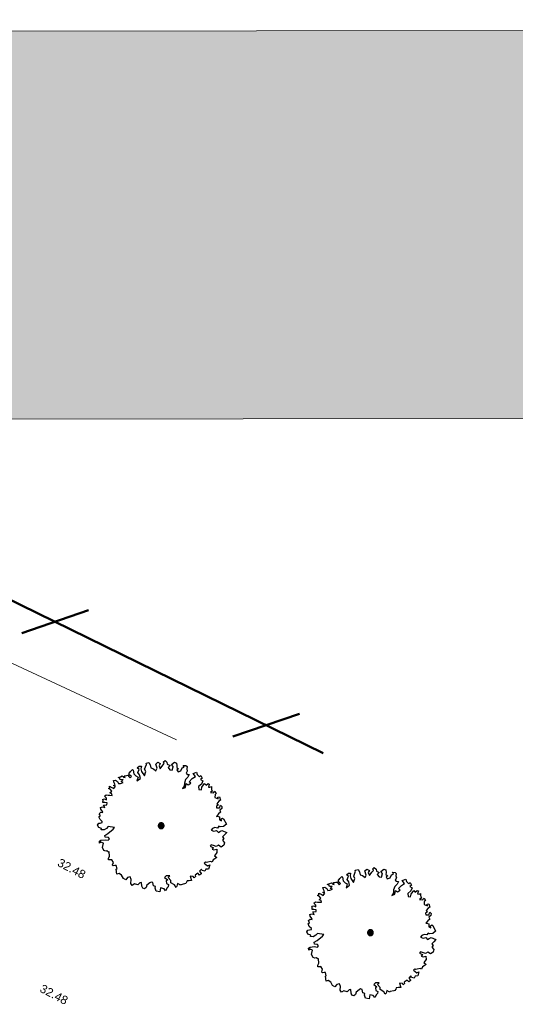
# Model space of a CAD drawing. Header units: metres. Extents: x -5203299 to 2078834, y 245743 to 5817682.
# Tile 992 of 1056: x 366641 to 366662, y 5813970 to 5814012. Entities that reach past the tile are written whole.
import ezdxf

# ---------------------------------------------------------------- set-up
doc = ezdxf.new("R2010")
doc.units = ezdxf.units.M
doc.header["$LTSCALE"] = 0.5
for name, color, linetype, lineweight in [('02.02_Nutzung. Gebäude-Gewerbe Neubau', 7, 'Continuous', 9), ('30 -39 Baustelle- Fläche', 7, 'Continuous', 15), ('99.02_Vermesserplan-Höhe SWP', 7, 'Continuous', 18), ('99.02_Vermesserplan-Linie Zaun', 7, 'Continuous', 18), ('Bemaßung', 7, 'Continuous', 5), ('CS_XREF_Straßenpl-Bäume', 7, 'Continuous', 25), ('Keine', 7, 'Continuous', 9)]:
    doc.layers.add(name, color=color, linetype=linetype, lineweight=lineweight)
doc.layers.add('30 -34 Innenwände- 4 Türen_Fenster', color=7, linetype='Continuous', lineweight=15, true_color=0x9955ff)
doc.styles.add('Arial', font='arial.ttf')

# ---------------------------------------------------------------- blocks, each defined once
blk = doc.blocks.new('Gruppe-59')
at = {"layer": 'CS_XREF_Straßenpl-Bäume', "linetype": 'Continuous', "lineweight": 0}
blk.add_hatch(color=7, dxfattribs=at).paths.add_polyline_path([(366656.304, 5813973.381), (366656.299, 5813973.37), (366656.292, 5813973.36), (366656.285, 5813973.35), (366656.276, 5813973.342), (366656.267, 5813973.334), (366656.257, 5813973.327), (366656.247, 5813973.321), (366656.236, 5813973.316), (366656.224, 5813973.312), (366656.212, 5813973.31), (366656.2, 5813973.308), (366656.188, 5813973.308), (366656.176, 5813973.309), (366656.164, 5813973.311), (366656.153, 5813973.315), (366656.142, 5813973.319), (366656.131, 5813973.325), (366656.121, 5813973.331), (366656.111, 5813973.339), (366656.102, 5813973.347), (366656.095, 5813973.356), (366656.088, 5813973.366), (366656.082, 5813973.377), (366656.077, 5813973.388), (366656.073, 5813973.399), (366656.071, 5813973.411), (366656.069, 5813973.423), (366656.069, 5813973.435), (366656.07, 5813973.447), (366656.072, 5813973.459), (366656.076, 5813973.471), (366656.08, 5813973.482), (366656.085, 5813973.493), (366656.092, 5813973.503), (366656.1, 5813973.512), (366656.108, 5813973.521), (366656.117, 5813973.529), (366656.127, 5813973.536), (366656.138, 5813973.542), (366656.149, 5813973.546), (366656.16, 5813973.55), (366656.172, 5813973.553), (366656.184, 5813973.554), (366656.196, 5813973.554), (366656.208, 5813973.553), (366656.22, 5813973.551), (366656.232, 5813973.548), (366656.243, 5813973.543), (366656.254, 5813973.538), (366656.264, 5813973.531), (366656.273, 5813973.524), (366656.282, 5813973.516), (366656.29, 5813973.506), (366656.297, 5813973.496), (366656.303, 5813973.486), (366656.307, 5813973.475), (366656.311, 5813973.463), (366656.314, 5813973.451), (366656.315, 5813973.439), (366656.315, 5813973.427), (366656.314, 5813973.415), (366656.312, 5813973.403), (366656.309, 5813973.392)])
at = {"layer": 'CS_XREF_Straßenpl-Bäume'}
for p, q in [((366655.549, 5813976.09), (366655.667, 5813976.125)), ((366655.562, 5813976.042), (366655.549, 5813976.09)), ((366655.667, 5813976.125), (366655.727, 5813976.02)), ((366655.961, 5813976.056), (366656.046, 5813976.138)), ((366656.018, 5813975.874), (366655.961, 5813976.056)), ((366656.046, 5813976.138), (366656.147, 5813976.082)), ((366656.147, 5813976.082), (366656.102, 5813975.984)), ((366656.257, 5813976.006), (366656.322, 5813976.079)), ((366656.292, 5813976.146), (366656.357, 5813976.208)), ((366656.322, 5813976.079), (366656.292, 5813976.146)), ((366656.357, 5813976.208), (366656.436, 5813976.131)), ((366656.436, 5813976.131), (366656.451, 5813976.044)), ((366656.635, 5813976.039), (366656.759, 5813976.131)), ((366656.759, 5813976.131), (366656.848, 5813976.097)), ((366656.848, 5813976.097), (366656.863, 5813975.99)), ((366654.823, 5813975.638), (366654.887, 5813975.737)), ((366654.864, 5813975.58), (366654.823, 5813975.638)), ((366654.887, 5813975.737), (366654.972, 5813975.827)), ((366654.972, 5813975.827), (366655.005, 5813975.789)), ((366655.005, 5813975.789), (366655.03, 5813975.634)), ((366655.176, 5813975.893), (366655.262, 5813975.964)), ((366655.255, 5813975.828), (366655.176, 5813975.893)), ((366655.203, 5813975.699), (366655.255, 5813975.828)), ((366655.274, 5813975.594), (366655.203, 5813975.699)), ((366655.262, 5813975.964), (366655.349, 5813975.967)), ((366655.349, 5813975.967), (366655.334, 5813975.851)), ((366655.334, 5813975.851), (366655.357, 5813975.733)), ((366655.357, 5813975.733), (366655.479, 5813975.561)), ((366655.479, 5813975.561), (366655.533, 5813975.739)), ((366655.49, 5813975.836), (366655.562, 5813976.042)), ((366655.533, 5813975.739), (366655.49, 5813975.836)), ((366655.727, 5813976.02), (366655.751, 5813975.893)), ((366655.751, 5813975.893), (366655.86, 5813975.857)), ((366655.86, 5813975.857), (366655.962, 5813975.773)), ((366655.962, 5813975.773), (366656.018, 5813975.874)), ((366656.102, 5813975.984), (366656.154, 5813975.859)), ((366656.154, 5813975.859), (366656.257, 5813976.006)), ((366656.451, 5813976.044), (366656.569, 5813975.989)), ((366656.569, 5813975.989), (366656.484, 5813975.907)), ((366656.484, 5813975.907), (366656.566, 5813975.813)), ((366656.566, 5813975.813), (366656.663, 5813975.788)), ((366656.709, 5813975.945), (366656.635, 5813976.039)), ((366656.663, 5813975.788), (366656.705, 5813975.942)), ((366656.705, 5813975.942), (366656.709, 5813975.945)), ((366656.863, 5813975.99), (366656.855, 5813975.902)), ((366656.855, 5813975.902), (366656.927, 5813975.854)), ((366656.927, 5813975.854), (366656.858, 5813975.803)), ((366656.858, 5813975.803), (366656.911, 5813975.726)), ((366656.911, 5813975.726), (366657.035, 5813975.761)), ((366657.035, 5813975.761), (366657.09, 5813975.89)), ((366657.09, 5813975.89), (366657.168, 5813975.921)), ((366657.168, 5813975.921), (366657.126, 5813975.999)), ((366657.126, 5813975.999), (366657.242, 5813975.992)), ((366657.242, 5813975.992), (366657.295, 5813975.945)), ((366657.301, 5813975.759), (366657.253, 5813975.661)), ((366657.253, 5813975.661), (366657.306, 5813975.615)), ((366657.295, 5813975.945), (366657.278, 5813975.846)), ((366657.278, 5813975.846), (366657.301, 5813975.759)), ((366657.548, 5813975.651), (366657.702, 5813975.705)), ((366657.648, 5813975.527), (366657.548, 5813975.651)), ((366657.702, 5813975.705), (366657.725, 5813975.609)), ((366654.167, 5813975.35), (366654.254, 5813975.373)), ((366654.19, 5813975.263), (366654.167, 5813975.35)), ((366654.233, 5813975.177), (366654.19, 5813975.263)), ((366654.254, 5813975.373), (366654.336, 5813975.308)), ((366654.336, 5813975.308), (366654.378, 5813975.23)), ((366654.358, 5813975.484), (366654.465, 5813975.518)), ((366654.418, 5813975.466), (366654.358, 5813975.484)), ((366654.378, 5813975.23), (366654.466, 5813975.233)), ((366654.449, 5813975.391), (366654.418, 5813975.466)), ((366654.568, 5813975.395), (366654.449, 5813975.391)), ((366654.465, 5813975.518), (366654.534, 5813975.549)), ((366654.466, 5813975.233), (366654.572, 5813975.276)), ((366654.491, 5813975.313), (366654.568, 5813975.395)), ((366654.572, 5813975.276), (366654.491, 5813975.313)), ((366654.534, 5813975.549), (366654.593, 5813975.492)), ((366654.593, 5813975.492), (366654.653, 5813975.485)), ((366654.622, 5813975.561), (366654.717, 5813975.575)), ((366654.653, 5813975.485), (366654.622, 5813975.561)), ((366654.717, 5813975.575), (366654.777, 5813975.577)), ((366654.777, 5813975.577), (366654.818, 5813975.519)), ((366654.818, 5813975.519), (366654.868, 5813975.473)), ((366654.926, 5813975.523), (366654.864, 5813975.58)), ((366654.868, 5813975.473), (366654.926, 5813975.523)), ((366655.03, 5813975.634), (366655.12, 5813975.558)), ((366655.12, 5813975.558), (366655.209, 5813975.504)), ((366655.209, 5813975.504), (366655.156, 5813975.335)), ((366655.156, 5813975.335), (366655.308, 5813975.448)), ((366655.308, 5813975.448), (366655.274, 5813975.594)), ((366657.18, 5813975.248), (366657.175, 5813975.121)), ((366657.225, 5813975.397), (366657.18, 5813975.248)), ((366657.33, 5813975.497), (366657.225, 5813975.397)), ((366657.225, 5813975.063), (366657.259, 5813975.231)), ((366657.259, 5813975.231), (366657.341, 5813975.175)), ((366657.306, 5813975.615), (366657.383, 5813975.606)), ((366657.383, 5813975.606), (366657.33, 5813975.497)), ((366657.341, 5813975.175), (366657.454, 5813975.238)), ((366657.384, 5813975.303), (366657.515, 5813975.444)), ((366657.454, 5813975.238), (366657.384, 5813975.303)), ((366657.515, 5813975.444), (366657.648, 5813975.527)), ((366657.725, 5813975.609), (366657.827, 5813975.514)), ((366657.827, 5813975.514), (366657.882, 5813975.564)), ((366657.937, 5813975.458), (366657.868, 5813975.399)), ((366657.868, 5813975.399), (366657.969, 5813975.343)), ((366657.882, 5813975.564), (366657.937, 5813975.458)), ((366657.969, 5813975.343), (366657.914, 5813975.205)), ((366657.93, 5813975.067), (366658.041, 5813975.229)), ((366658.041, 5813975.229), (366658.102, 5813975.161)), ((366658.102, 5813975.161), (366658.188, 5813975.223)), ((366658.188, 5813975.223), (366658.237, 5813975.205)), ((366653.947, 5813975.011), (366654.002, 5813975.042)), ((366654.016, 5813974.986), (366653.947, 5813975.011)), ((366654.002, 5813975.042), (366654, 5813975.109)), ((366654, 5813975.109), (366654.089, 5813975.064)), ((366654.01, 5813974.827), (366654.087, 5813974.9)), ((366654.09, 5813974.793), (366654.01, 5813974.827)), ((366654.087, 5813974.9), (366654.016, 5813974.986)), ((366654.089, 5813975.064), (366654.179, 5813975.019)), ((366654.166, 5813975.146), (366654.233, 5813975.177)), ((366654.246, 5813975.109), (366654.166, 5813975.146)), ((366654.179, 5813975.019), (366654.246, 5813975.109)), ((366657.175, 5813975.121), (366657.1, 5813975.011)), ((366657.1, 5813975.011), (366657.225, 5813975.063)), ((366657.914, 5813975.205), (366657.782, 5813975.102)), ((366657.782, 5813975.102), (366657.794, 5813974.975)), ((366657.794, 5813974.975), (366657.903, 5813974.959)), ((366657.903, 5813974.959), (366657.93, 5813975.067)), ((366658.237, 5813975.205), (366658.201, 5813975.077)), ((366658.201, 5813975.077), (366658.261, 5813975.07)), ((366658.261, 5813975.07), (366658.328, 5813975.101)), ((366658.374, 5813974.918), (366658.288, 5813974.847)), ((366658.288, 5813974.847), (366658.416, 5813974.832)), ((366658.328, 5813975.101), (366658.33, 5813975.033)), ((366658.33, 5813975.033), (366658.333, 5813974.954)), ((366658.333, 5813974.954), (366658.374, 5813974.918)), ((366658.416, 5813974.832), (366658.482, 5813974.902)), ((366658.482, 5813974.902), (366658.534, 5813974.796)), ((366653.696, 5813974.553), (366653.783, 5813974.576)), ((366653.717, 5813974.526), (366653.696, 5813974.553)), ((366653.712, 5813974.418), (366653.717, 5813974.526)), ((366653.789, 5813974.42), (366653.712, 5813974.418)), ((366653.78, 5813974.683), (366653.857, 5813974.745)), ((366653.862, 5813974.607), (366653.78, 5813974.683)), ((366653.783, 5813974.576), (366653.864, 5813974.531)), ((366653.888, 5813974.404), (366653.789, 5813974.42)), ((366653.857, 5813974.745), (366653.937, 5813974.728)), ((366653.864, 5813974.531), (366653.862, 5813974.607)), ((366653.88, 5813974.325), (366653.888, 5813974.404)), ((366653.937, 5813974.728), (366654.013, 5813974.731)), ((366654.013, 5813974.731), (366654.112, 5813974.723)), ((366654.112, 5813974.723), (366654.09, 5813974.793)), ((366658.487, 5813974.755), (366658.48, 5813974.628)), ((366658.48, 5813974.628), (366658.62, 5813974.573)), ((366658.534, 5813974.796), (366658.487, 5813974.755)), ((366658.652, 5813974.478), (366658.568, 5813974.368)), ((366658.607, 5813974.643), (366658.677, 5813974.663)), ((366658.62, 5813974.573), (366658.607, 5813974.643)), ((366658.718, 5813974.52), (366658.652, 5813974.478)), ((366658.677, 5813974.663), (366658.718, 5813974.52)), ((366653.553, 5813973.943), (366653.627, 5813974.005)), ((366653.612, 5813974.208), (366653.699, 5813974.231)), ((366653.623, 5813974.14), (366653.612, 5813974.208)), ((366653.694, 5813974.035), (366653.623, 5813974.14)), ((366653.627, 5813974.005), (366653.707, 5813973.996)), ((366653.707, 5813973.996), (366653.694, 5813974.035)), ((366653.699, 5813974.231), (366653.796, 5813974.206)), ((366653.736, 5813974.311), (366653.88, 5813974.325)), ((366653.796, 5813974.206), (366653.736, 5813974.311)), ((366658.629, 5813974.321), (366658.543, 5813974.268)), ((366658.543, 5813974.268), (366658.554, 5813974.192)), ((366658.554, 5813974.192), (366658.673, 5813974.196)), ((366658.568, 5813974.368), (366658.629, 5813974.321)), ((366658.716, 5813974.01), (366658.631, 5813973.94)), ((366658.673, 5813974.196), (366658.717, 5813974.305)), ((366658.77, 5813974.159), (366658.685, 5813974.097)), ((366658.685, 5813974.097), (366658.716, 5813974.01)), ((366658.717, 5813974.305), (366658.779, 5813974.247)), ((366658.779, 5813974.247), (366658.77, 5813974.159)), ((366653.481, 5813973.462), (366653.535, 5813973.543)), ((366653.535, 5813973.543), (366653.603, 5813973.546)), ((366653.546, 5813973.815), (366653.593, 5813973.837)), ((366653.589, 5813973.701), (366653.546, 5813973.815)), ((366653.592, 5813973.885), (366653.553, 5813973.943)), ((366653.68, 5813973.616), (366653.589, 5813973.701)), ((366653.593, 5813973.837), (366653.592, 5813973.885)), ((366653.603, 5813973.546), (366653.682, 5813973.568)), ((366653.682, 5813973.568), (366653.68, 5813973.616)), ((366658.631, 5813973.94), (366658.547, 5813973.829)), ((366658.547, 5813973.829), (366658.574, 5813973.842)), ((366658.574, 5813973.842), (366658.674, 5813973.814)), ((366658.674, 5813973.814), (366658.679, 5813973.678)), ((366658.679, 5813973.678), (366658.76, 5813973.641)), ((366658.737, 5813973.708), (366658.804, 5813973.759)), ((366658.76, 5813973.641), (366658.737, 5813973.708)), ((366658.804, 5813973.759), (366658.844, 5813973.732)), ((366658.844, 5813973.732), (366658.968, 5813973.493)), ((366653.533, 5813973.365), (366653.481, 5813973.462)), ((366653.65, 5813973.321), (366653.533, 5813973.365)), ((366653.644, 5813973.264), (366653.65, 5813973.321)), ((366653.76, 5813973.257), (366653.644, 5813973.264)), ((366653.866, 5813973.32), (366653.76, 5813973.257)), ((366653.942, 5813973.399), (366653.866, 5813973.32)), ((366653.921, 5813973.095), (366654.15, 5813973.281)), ((366654.207, 5813973.351), (366653.942, 5813973.399)), ((366654.15, 5813973.281), (366654.207, 5813973.351)), ((366658.38, 5813973.317), (366658.323, 5813973.245)), ((366658.323, 5813973.245), (366658.432, 5813973.2)), ((366658.475, 5813973.357), (366658.38, 5813973.317)), ((366658.432, 5813973.2), (366658.547, 5813973.232)), ((366658.595, 5813973.333), (366658.475, 5813973.357)), ((366658.547, 5813973.232), (366658.629, 5813973.139)), ((366658.648, 5813973.414), (366658.595, 5813973.333)), ((366658.629, 5813973.139), (366658.687, 5813973.181)), ((366658.709, 5813973.385), (366658.648, 5813973.414)), ((366658.687, 5813973.181), (366658.774, 5813973.223)), ((366658.844, 5813973.401), (366658.709, 5813973.385)), ((366658.774, 5813973.223), (366658.98, 5813973.14)), ((366658.968, 5813973.493), (366658.844, 5813973.401)), ((366658.98, 5813973.14), (366658.888, 5813973.04)), ((366653.561, 5813972.772), (366653.628, 5813972.814)), ((366653.564, 5813972.684), (366653.561, 5813972.772)), ((366653.622, 5813972.734), (366653.564, 5813972.684)), ((366653.731, 5813972.69), (366653.622, 5813972.734)), ((366653.628, 5813972.814), (366653.805, 5813972.84)), ((366653.799, 5813973.023), (366653.921, 5813973.095)), ((366653.81, 5813972.947), (366653.799, 5813973.023)), ((366653.805, 5813972.84), (366653.942, 5813972.813)), ((366653.947, 5813972.932), (366653.81, 5813972.947)), ((366653.942, 5813972.813), (366653.988, 5813972.874)), ((366653.988, 5813972.874), (366653.947, 5813972.932)), ((366658.888, 5813973.04), (366658.803, 5813972.958)), ((366658.803, 5813972.958), (366658.861, 5813972.892)), ((366658.861, 5813972.892), (366658.807, 5813972.822)), ((366658.807, 5813972.822), (366658.887, 5813972.709)), ((366658.887, 5813972.709), (366658.862, 5813972.609)), ((366653.69, 5813972.502), (366653.731, 5813972.69)), ((366653.75, 5813972.377), (366653.69, 5813972.502)), ((366653.83, 5813972.351), (366653.75, 5813972.377)), ((366653.878, 5813972.361), (366653.83, 5813972.351)), ((366653.948, 5813972.315), (366653.878, 5813972.361)), ((366653.979, 5813972.316), (366653.948, 5813972.315)), ((366653.993, 5813972.141), (366653.979, 5813972.316)), ((366658.324, 5813972.619), (366658.278, 5813972.561)), ((366658.278, 5813972.561), (366658.416, 5813972.498)), ((366658.413, 5813972.594), (366658.324, 5813972.619)), ((366658.416, 5813972.498), (366658.359, 5813972.437)), ((366658.359, 5813972.437), (366658.431, 5813972.408)), ((366658.533, 5813972.55), (366658.413, 5813972.594)), ((366658.431, 5813972.408), (366658.554, 5813972.432)), ((366658.559, 5813972.296), (366658.467, 5813972.157)), ((366658.639, 5813972.602), (366658.533, 5813972.55)), ((366658.554, 5813972.432), (366658.559, 5813972.296)), ((366658.749, 5813972.526), (366658.639, 5813972.602)), ((366658.862, 5813972.609), (366658.749, 5813972.526)), ((366653.948, 5813972.044), (366653.993, 5813972.141)), ((366653.95, 5813971.984), (366653.948, 5813972.044)), ((366654.05, 5813971.976), (366653.95, 5813971.984)), ((366654.086, 5813971.989), (366654.05, 5813971.976)), ((366654.158, 5813971.873), (366654.086, 5813971.989)), ((366654.125, 5813971.764), (366654.158, 5813971.873)), ((366658.086, 5813971.898), (366658.02, 5813971.839)), ((366658.115, 5813971.871), (366658.086, 5813971.898)), ((366658.182, 5813971.885), (366658.115, 5813971.871)), ((366658.309, 5813971.906), (366658.182, 5813971.885)), ((366658.369, 5813971.88), (366658.309, 5813971.906)), ((366658.406, 5813971.98), (366658.369, 5813971.88)), ((366658.481, 5813972.019), (366658.406, 5813971.98)), ((366658.467, 5813972.157), (366658.566, 5813972.082)), ((366658.566, 5813972.082), (366658.481, 5813972.019)), ((366654.125, 5813971.756), (366654.125, 5813971.764)), ((366654.146, 5813971.728), (366654.125, 5813971.756)), ((366654.222, 5813971.739), (366654.146, 5813971.728)), ((366654.281, 5813971.741), (366654.222, 5813971.739)), ((366654.275, 5813971.585), (366654.315, 5813971.595)), ((366654.302, 5813971.371), (366654.275, 5813971.585)), ((366654.315, 5813971.595), (366654.281, 5813971.741)), ((366657.909, 5813971.59), (366657.825, 5813971.499)), ((366657.825, 5813971.499), (366657.896, 5813971.405)), ((366657.943, 5813971.523), (366657.909, 5813971.59)), ((366658.051, 5813971.498), (366657.943, 5813971.523)), ((366658.02, 5813971.839), (366658.171, 5813971.726)), ((366658.096, 5813971.587), (366658.051, 5813971.498)), ((366658.212, 5813971.591), (366658.096, 5813971.587)), ((366658.171, 5813971.726), (366658.257, 5813971.768)), ((366658.257, 5813971.768), (366658.212, 5813971.591)), ((366654.401, 5813971.394), (366654.302, 5813971.371)), ((366654.51, 5813971.33), (366654.401, 5813971.394)), ((366654.583, 5813971.185), (366654.51, 5813971.33)), ((366654.684, 5813971.129), (366654.583, 5813971.185)), ((366654.757, 5813971.231), (366654.684, 5813971.129)), ((366654.875, 5813971.255), (366654.757, 5813971.231)), ((366654.916, 5813971.149), (366654.875, 5813971.255)), ((366654.902, 5813970.981), (366654.916, 5813971.149)), ((366655.771, 5813971.039), (366655.713, 5813970.997)), ((366655.84, 5813971.022), (366655.771, 5813971.039)), ((366656.405, 5813971.295), (366656.331, 5813971.225)), ((366656.331, 5813971.225), (366656.47, 5813971.131)), ((366656.563, 5813971.301), (366656.405, 5813971.295)), ((366656.47, 5813971.131), (366656.412, 5813971.092)), ((366656.412, 5813971.092), (366656.416, 5813970.973)), ((366656.495, 5813971.23), (366656.563, 5813971.301)), ((366656.607, 5813971.107), (366656.495, 5813971.23)), ((366656.61, 5813971.011), (366656.607, 5813971.107)), ((366657.274, 5813971.033), (366657.237, 5813970.973)), ((366657.292, 5813971.091), (366657.274, 5813971.033)), ((366657.391, 5813971.094), (366657.292, 5813971.091)), ((366657.487, 5813971.097), (366657.391, 5813971.094)), ((366657.561, 5813971.275), (366657.433, 5813971.282)), ((366657.433, 5813971.282), (366657.487, 5813971.097)), ((366657.591, 5813971.22), (366657.561, 5813971.275)), ((366657.648, 5813971.27), (366657.591, 5813971.22)), ((366657.751, 5813971.409), (366657.635, 5813971.329)), ((366657.635, 5813971.329), (366657.648, 5813971.27)), ((366657.822, 5813971.335), (366657.751, 5813971.409)), ((366657.896, 5813971.394), (366657.822, 5813971.335)), ((366657.896, 5813971.405), (366657.896, 5813971.394)), ((366654.964, 5813970.896), (366654.902, 5813970.981)), ((366655.061, 5813970.958), (366654.964, 5813970.896)), ((366655.198, 5813970.912), (366655.061, 5813970.958)), ((366655.283, 5813971.003), (366655.198, 5813970.912)), ((366655.362, 5813971.017), (366655.283, 5813971.003)), ((366655.375, 5813970.861), (366655.362, 5813971.017)), ((366655.407, 5813970.775), (366655.375, 5813970.861)), ((366655.487, 5813970.746), (366655.407, 5813970.775)), ((366655.553, 5813970.808), (366655.487, 5813970.746)), ((366655.581, 5813970.905), (366655.553, 5813970.808)), ((366655.713, 5813970.997), (366655.581, 5813970.905)), ((366655.864, 5813970.878), (366655.84, 5813971.022)), ((366655.953, 5813970.841), (366655.864, 5813970.878)), ((366655.936, 5813970.773), (366655.953, 5813970.841)), ((366655.98, 5813970.647), (366655.936, 5813970.773)), ((366656.136, 5813970.621), (366655.98, 5813970.647)), ((366656.17, 5813970.789), (366656.136, 5813970.621)), ((366656.316, 5813970.755), (366656.17, 5813970.789)), ((366656.378, 5813970.669), (366656.316, 5813970.755)), ((366656.453, 5813970.799), (366656.378, 5813970.669)), ((366656.416, 5813970.973), (366656.505, 5813970.937)), ((366656.491, 5813970.84), (366656.453, 5813970.799)), ((366656.505, 5813970.937), (366656.491, 5813970.84)), ((366656.76, 5813970.917), (366656.61, 5813971.011)), ((366656.823, 5813970.812), (366656.76, 5813970.917)), ((366656.861, 5813970.861), (366656.823, 5813970.812)), ((366656.886, 5813970.969), (366656.861, 5813970.861)), ((366656.995, 5813970.916), (366656.886, 5813970.969)), ((366657.016, 5813970.897), (366656.995, 5813970.916)), ((366657.035, 5813970.926), (366657.016, 5813970.897)), ((366657.189, 5813970.96), (366657.035, 5813970.926)), ((366657.237, 5813970.973), (366657.189, 5813970.96))]:
    blk.add_line(p, q, dxfattribs=at)
blk.add_open_spline([(366656.07, 5813973.419), (366656.066, 5813973.452), (366656.094, 5813973.512), (366656.147, 5813973.551), (366656.213, 5813973.557), (366656.273, 5813973.53), (366656.311, 5813973.476), (366656.318, 5813973.411), (366656.291, 5813973.351), (366656.237, 5813973.312), (366656.172, 5813973.305), (366656.111, 5813973.333), (366656.073, 5813973.386), (366656.07, 5813973.419)], degree=2, dxfattribs=at)
blk = doc.blocks.new('Gruppe-60')
at = {"layer": 'CS_XREF_Straßenpl-Bäume', "linetype": 'Continuous', "lineweight": 0}
blk.add_hatch(color=7, dxfattribs=at).paths.add_polyline_path([(366647.398, 5813977.927), (366647.392, 5813977.916), (366647.386, 5813977.906), (366647.378, 5813977.897), (366647.37, 5813977.888), (366647.361, 5813977.88), (366647.351, 5813977.873), (366647.34, 5813977.867), (366647.329, 5813977.863), (366647.317, 5813977.859), (366647.306, 5813977.856), (366647.294, 5813977.855), (366647.282, 5813977.855), (366647.27, 5813977.856), (366647.258, 5813977.858), (366647.246, 5813977.861), (366647.235, 5813977.866), (366647.224, 5813977.871), (366647.214, 5813977.878), (366647.204, 5813977.885), (366647.196, 5813977.893), (366647.188, 5813977.903), (366647.181, 5813977.913), (366647.175, 5813977.923), (366647.17, 5813977.934), (366647.167, 5813977.946), (366647.164, 5813977.958), (366647.163, 5813977.97), (366647.162, 5813977.982), (366647.163, 5813977.994), (366647.166, 5813978.006), (366647.169, 5813978.017), (366647.173, 5813978.028), (366647.179, 5813978.039), (366647.185, 5813978.049), (366647.193, 5813978.059), (366647.201, 5813978.067), (366647.21, 5813978.075), (366647.22, 5813978.082), (366647.231, 5813978.088), (366647.242, 5813978.093), (366647.253, 5813978.097), (366647.265, 5813978.099), (366647.277, 5813978.101), (366647.289, 5813978.101), (366647.301, 5813978.1), (366647.313, 5813978.098), (366647.325, 5813978.094), (366647.336, 5813978.09), (366647.347, 5813978.084), (366647.357, 5813978.078), (366647.367, 5813978.07), (366647.375, 5813978.062), (366647.383, 5813978.053), (366647.39, 5813978.043), (366647.396, 5813978.032), (366647.401, 5813978.021), (366647.404, 5813978.01), (366647.407, 5813977.998), (366647.408, 5813977.986), (366647.409, 5813977.974), (366647.408, 5813977.962), (366647.405, 5813977.95), (366647.402, 5813977.938)])
at = {"layer": 'CS_XREF_Straßenpl-Bäume'}
for p, q in [((366646.642, 5813980.636), (366646.76, 5813980.672)), ((366646.76, 5813980.672), (366646.82, 5813980.566)), ((366647.054, 5813980.602), (366647.139, 5813980.684)), ((366647.139, 5813980.684), (366647.24, 5813980.628)), ((366647.385, 5813980.693), (366647.451, 5813980.754)), ((366647.415, 5813980.626), (366647.385, 5813980.693)), ((366647.451, 5813980.754), (366647.53, 5813980.678)), ((366647.53, 5813980.678), (366647.544, 5813980.591)), ((366647.728, 5813980.586), (366647.852, 5813980.677)), ((366647.852, 5813980.677), (366647.941, 5813980.644)), ((366645.916, 5813980.185), (366645.981, 5813980.283)), ((366645.981, 5813980.283), (366646.065, 5813980.374)), ((366646.065, 5813980.374), (366646.098, 5813980.335)), ((366646.098, 5813980.335), (366646.123, 5813980.18)), ((366646.27, 5813980.44), (366646.355, 5813980.511)), ((366646.348, 5813980.375), (366646.27, 5813980.44)), ((366646.296, 5813980.246), (366646.348, 5813980.375)), ((366646.368, 5813980.14), (366646.296, 5813980.246)), ((366646.355, 5813980.511), (366646.443, 5813980.514)), ((366646.443, 5813980.514), (366646.427, 5813980.397)), ((366646.427, 5813980.397), (366646.451, 5813980.279)), ((366646.451, 5813980.279), (366646.573, 5813980.108)), ((366646.573, 5813980.108), (366646.626, 5813980.285)), ((366646.583, 5813980.383), (366646.655, 5813980.589)), ((366646.626, 5813980.285), (366646.583, 5813980.383)), ((366646.655, 5813980.589), (366646.642, 5813980.636)), ((366646.82, 5813980.566), (366646.844, 5813980.44)), ((366646.844, 5813980.44), (366646.953, 5813980.404)), ((366646.953, 5813980.404), (366647.055, 5813980.319)), ((366647.111, 5813980.42), (366647.054, 5813980.602)), ((366647.055, 5813980.319), (366647.111, 5813980.42)), ((366647.24, 5813980.628), (366647.195, 5813980.531)), ((366647.195, 5813980.531), (366647.247, 5813980.405)), ((366647.247, 5813980.405), (366647.35, 5813980.553)), ((366647.35, 5813980.553), (366647.415, 5813980.626)), ((366647.544, 5813980.591), (366647.662, 5813980.535)), ((366647.662, 5813980.535), (366647.577, 5813980.453)), ((366647.577, 5813980.453), (366647.659, 5813980.36)), ((366647.659, 5813980.36), (366647.756, 5813980.335)), ((366647.802, 5813980.492), (366647.728, 5813980.586)), ((366647.756, 5813980.335), (366647.799, 5813980.488)), ((366647.799, 5813980.488), (366647.802, 5813980.492)), ((366647.941, 5813980.644), (366647.956, 5813980.537)), ((366647.956, 5813980.537), (366647.948, 5813980.449)), ((366647.948, 5813980.449), (366648.02, 5813980.4)), ((366648.02, 5813980.4), (366647.951, 5813980.35)), ((366647.951, 5813980.35), (366648.005, 5813980.272)), ((366648.005, 5813980.272), (366648.128, 5813980.308)), ((366648.128, 5813980.308), (366648.183, 5813980.437)), ((366648.183, 5813980.437), (366648.261, 5813980.468)), ((366648.261, 5813980.468), (366648.219, 5813980.546)), ((366648.219, 5813980.546), (366648.335, 5813980.538)), ((366648.335, 5813980.538), (366648.388, 5813980.492)), ((366648.394, 5813980.305), (366648.347, 5813980.208)), ((366648.388, 5813980.492), (366648.371, 5813980.392)), ((366648.371, 5813980.392), (366648.394, 5813980.305)), ((366648.641, 5813980.198), (366648.795, 5813980.251)), ((366648.795, 5813980.251), (366648.818, 5813980.156)), ((366645.261, 5813979.896), (366645.348, 5813979.919)), ((366645.284, 5813979.809), (366645.261, 5813979.896)), ((366645.348, 5813979.919), (366645.429, 5813979.854)), ((366645.429, 5813979.854), (366645.471, 5813979.776)), ((366645.452, 5813980.03), (366645.558, 5813980.065)), ((366645.512, 5813980.012), (366645.452, 5813980.03)), ((366645.542, 5813979.937), (366645.512, 5813980.012)), ((366645.661, 5813979.941), (366645.542, 5813979.937)), ((366645.558, 5813980.065), (366645.628, 5813980.096)), ((366645.585, 5813979.859), (366645.661, 5813979.941)), ((366645.665, 5813979.822), (366645.585, 5813979.859)), ((366645.628, 5813980.096), (366645.686, 5813980.038)), ((366645.686, 5813980.038), (366645.746, 5813980.032)), ((366645.715, 5813980.107), (366645.811, 5813980.122)), ((366645.746, 5813980.032), (366645.715, 5813980.107)), ((366645.811, 5813980.122), (366645.87, 5813980.124)), ((366645.87, 5813980.124), (366645.912, 5813980.066)), ((366645.912, 5813980.066), (366645.961, 5813980.019)), ((366645.958, 5813980.127), (366645.916, 5813980.185)), ((366646.019, 5813980.069), (366645.958, 5813980.127)), ((366645.961, 5813980.019), (366646.019, 5813980.069)), ((366646.123, 5813980.18), (366646.213, 5813980.104)), ((366646.213, 5813980.104), (366646.303, 5813980.051)), ((366646.303, 5813980.051), (366646.249, 5813979.882)), ((366646.249, 5813979.882), (366646.401, 5813979.994)), ((366646.401, 5813979.994), (366646.368, 5813980.14)), ((366648.319, 5813979.944), (366648.273, 5813979.795)), ((366648.423, 5813980.043), (366648.319, 5813979.944)), ((366648.347, 5813980.208), (366648.399, 5813980.161)), ((366648.399, 5813980.161), (366648.476, 5813980.153)), ((366648.476, 5813980.153), (366648.423, 5813980.043)), ((366648.478, 5813979.85), (366648.609, 5813979.99)), ((366648.548, 5813979.784), (366648.478, 5813979.85)), ((366648.609, 5813979.99), (366648.742, 5813980.074)), ((366648.742, 5813980.074), (366648.641, 5813980.198)), ((366648.818, 5813980.156), (366648.92, 5813980.06)), ((366648.92, 5813980.06), (366648.975, 5813980.11)), ((366649.03, 5813980.004), (366648.961, 5813979.946)), ((366648.961, 5813979.946), (366649.062, 5813979.89)), ((366648.975, 5813980.11), (366649.03, 5813980.004)), ((366649.062, 5813979.89), (366649.007, 5813979.752)), ((366645.04, 5813979.558), (366645.096, 5813979.588)), ((366645.109, 5813979.532), (366645.04, 5813979.558)), ((366645.096, 5813979.588), (366645.093, 5813979.656)), ((366645.093, 5813979.656), (366645.183, 5813979.611)), ((366645.103, 5813979.373), (366645.18, 5813979.447)), ((366645.18, 5813979.447), (366645.109, 5813979.532)), ((366645.183, 5813979.611), (366645.272, 5813979.566)), ((366645.259, 5813979.693), (366645.326, 5813979.723)), ((366645.34, 5813979.656), (366645.259, 5813979.693)), ((366645.272, 5813979.566), (366645.34, 5813979.656)), ((366645.326, 5813979.723), (366645.284, 5813979.809)), ((366645.471, 5813979.776), (366645.559, 5813979.779)), ((366645.559, 5813979.779), (366645.665, 5813979.822)), ((366648.269, 5813979.667), (366648.193, 5813979.557)), ((366648.193, 5813979.557), (366648.319, 5813979.61)), ((366648.273, 5813979.795), (366648.269, 5813979.667)), ((366648.319, 5813979.61), (366648.353, 5813979.778)), ((366648.353, 5813979.778), (366648.434, 5813979.721)), ((366648.434, 5813979.721), (366648.548, 5813979.784)), ((366649.007, 5813979.752), (366648.875, 5813979.648)), ((366648.875, 5813979.648), (366648.888, 5813979.521)), ((366648.888, 5813979.521), (366648.996, 5813979.505)), ((366648.996, 5813979.505), (366649.023, 5813979.614)), ((366649.023, 5813979.614), (366649.134, 5813979.776)), ((366649.134, 5813979.776), (366649.196, 5813979.707)), ((366649.196, 5813979.707), (366649.281, 5813979.77)), ((366649.281, 5813979.77), (366649.33, 5813979.751)), ((366649.33, 5813979.751), (366649.295, 5813979.623)), ((366649.295, 5813979.623), (366649.354, 5813979.617)), ((366649.354, 5813979.617), (366649.421, 5813979.647)), ((366649.467, 5813979.465), (366649.382, 5813979.394)), ((366649.421, 5813979.647), (366649.424, 5813979.579)), ((366649.424, 5813979.579), (366649.426, 5813979.5)), ((366649.426, 5813979.5), (366649.467, 5813979.465)), ((366649.51, 5813979.378), (366649.575, 5813979.449)), ((366649.575, 5813979.449), (366649.627, 5813979.343)), ((366644.79, 5813979.1), (366644.877, 5813979.122)), ((366644.81, 5813979.072), (366644.79, 5813979.1)), ((366644.806, 5813978.964), (366644.81, 5813979.072)), ((366644.873, 5813979.23), (366644.95, 5813979.292)), ((366644.955, 5813979.153), (366644.873, 5813979.23)), ((366644.877, 5813979.122), (366644.957, 5813979.077)), ((366644.95, 5813979.292), (366645.03, 5813979.275)), ((366644.957, 5813979.077), (366644.955, 5813979.153)), ((366645.03, 5813979.275), (366645.106, 5813979.277)), ((366645.183, 5813979.339), (366645.103, 5813979.373)), ((366645.106, 5813979.277), (366645.206, 5813979.269)), ((366645.206, 5813979.269), (366645.183, 5813979.339)), ((366649.382, 5813979.394), (366649.51, 5813979.378)), ((366649.58, 5813979.302), (366649.573, 5813979.174)), ((366649.573, 5813979.174), (366649.714, 5813979.119)), ((366649.627, 5813979.343), (366649.58, 5813979.302)), ((366649.745, 5813979.024), (366649.661, 5813978.914)), ((366649.7, 5813979.19), (366649.77, 5813979.209)), ((366649.714, 5813979.119), (366649.7, 5813979.19)), ((366649.812, 5813979.066), (366649.745, 5813979.024)), ((366649.77, 5813979.209), (366649.812, 5813979.066)), ((366644.705, 5813978.754), (366644.792, 5813978.777)), ((366644.716, 5813978.687), (366644.705, 5813978.754)), ((366644.787, 5813978.582), (366644.716, 5813978.687)), ((366644.8, 5813978.543), (366644.787, 5813978.582)), ((366644.792, 5813978.777), (366644.889, 5813978.752)), ((366644.882, 5813978.967), (366644.806, 5813978.964)), ((366644.829, 5813978.858), (366644.973, 5813978.871)), ((366644.889, 5813978.752), (366644.829, 5813978.858)), ((366644.982, 5813978.951), (366644.882, 5813978.967)), ((366644.973, 5813978.871), (366644.982, 5813978.951)), ((366649.722, 5813978.868), (366649.636, 5813978.814)), ((366649.636, 5813978.814), (366649.647, 5813978.738)), ((366649.647, 5813978.738), (366649.766, 5813978.742)), ((366649.661, 5813978.914), (366649.722, 5813978.868)), ((366649.766, 5813978.742), (366649.811, 5813978.851)), ((366649.864, 5813978.706), (366649.778, 5813978.644)), ((366649.778, 5813978.644), (366649.809, 5813978.557)), ((366649.811, 5813978.851), (366649.872, 5813978.794)), ((366649.872, 5813978.794), (366649.864, 5813978.706)), ((366644.639, 5813978.362), (366644.687, 5813978.383)), ((366644.683, 5813978.247), (366644.639, 5813978.362)), ((366644.646, 5813978.489), (366644.721, 5813978.551)), ((366644.685, 5813978.431), (366644.646, 5813978.489)), ((366644.773, 5813978.163), (366644.683, 5813978.247)), ((366644.687, 5813978.383), (366644.685, 5813978.431)), ((366644.721, 5813978.551), (366644.8, 5813978.543)), ((366644.775, 5813978.115), (366644.773, 5813978.163)), ((366649.724, 5813978.486), (366649.64, 5813978.376)), ((366649.64, 5813978.376), (366649.668, 5813978.388)), ((366649.668, 5813978.388), (366649.768, 5813978.36)), ((366649.809, 5813978.557), (366649.724, 5813978.486)), ((366649.768, 5813978.36), (366649.772, 5813978.225)), ((366649.772, 5813978.225), (366649.853, 5813978.188)), ((366649.831, 5813978.255), (366649.897, 5813978.305)), ((366649.853, 5813978.188), (366649.831, 5813978.255)), ((366649.897, 5813978.305), (366649.938, 5813978.278)), ((366649.938, 5813978.278), (366650.062, 5813978.039)), ((366644.575, 5813978.009), (366644.629, 5813978.09)), ((366644.626, 5813977.911), (366644.575, 5813978.009)), ((366644.744, 5813977.867), (366644.626, 5813977.911)), ((366644.629, 5813978.09), (366644.696, 5813978.092)), ((366644.696, 5813978.092), (366644.775, 5813978.115)), ((366644.737, 5813977.811), (366644.744, 5813977.867)), ((366644.853, 5813977.803), (366644.737, 5813977.811)), ((366644.959, 5813977.866), (366644.853, 5813977.803)), ((366645.035, 5813977.945), (366644.959, 5813977.866)), ((366645.015, 5813977.642), (366645.243, 5813977.828)), ((366645.3, 5813977.898), (366645.035, 5813977.945)), ((366645.243, 5813977.828), (366645.3, 5813977.898)), ((366649.473, 5813977.864), (366649.416, 5813977.791)), ((366649.416, 5813977.791), (366649.525, 5813977.747)), ((366649.568, 5813977.904), (366649.473, 5813977.864)), ((366649.525, 5813977.747), (366649.64, 5813977.779)), ((366649.688, 5813977.879), (366649.568, 5813977.904)), ((366649.64, 5813977.779), (366649.723, 5813977.685)), ((366649.742, 5813977.96), (366649.688, 5813977.879)), ((366649.802, 5813977.931), (366649.742, 5813977.96)), ((366649.781, 5813977.727), (366649.867, 5813977.77)), ((366649.937, 5813977.947), (366649.802, 5813977.931)), ((366649.867, 5813977.77), (366650.074, 5813977.686)), ((366650.062, 5813978.039), (366649.937, 5813977.947)), ((366644.655, 5813977.318), (366644.721, 5813977.36)), ((366644.658, 5813977.231), (366644.655, 5813977.318)), ((366644.721, 5813977.36), (366644.899, 5813977.386)), ((366644.892, 5813977.57), (366645.015, 5813977.642)), ((366644.904, 5813977.494), (366644.892, 5813977.57)), ((366644.899, 5813977.386), (366645.035, 5813977.36)), ((366645.04, 5813977.479), (366644.904, 5813977.494)), ((366645.035, 5813977.36), (366645.082, 5813977.421)), ((366645.082, 5813977.421), (366645.04, 5813977.479)), ((366649.723, 5813977.685), (366649.781, 5813977.727)), ((366649.981, 5813977.587), (366649.896, 5813977.505)), ((366649.896, 5813977.505), (366649.955, 5813977.439)), ((366649.955, 5813977.439), (366649.9, 5813977.369)), ((366649.9, 5813977.369), (366649.981, 5813977.256)), ((366650.074, 5813977.686), (366649.981, 5813977.587)), ((366644.715, 5813977.281), (366644.658, 5813977.231)), ((366644.825, 5813977.236), (366644.715, 5813977.281)), ((366644.783, 5813977.048), (366644.825, 5813977.236)), ((366644.844, 5813976.923), (366644.783, 5813977.048)), ((366644.924, 5813976.897), (366644.844, 5813976.923)), ((366644.972, 5813976.908), (366644.924, 5813976.897)), ((366645.041, 5813976.862), (366644.972, 5813976.908)), ((366649.418, 5813977.166), (366649.372, 5813977.108)), ((366649.372, 5813977.108), (366649.51, 5813977.044)), ((366649.506, 5813977.141), (366649.418, 5813977.166)), ((366649.51, 5813977.044), (366649.452, 5813976.983)), ((366649.452, 5813976.983), (366649.524, 5813976.954)), ((366649.627, 5813977.097), (366649.506, 5813977.141)), ((366649.524, 5813976.954), (366649.648, 5813976.978)), ((366649.732, 5813977.148), (366649.627, 5813977.097)), ((366649.648, 5813976.978), (366649.652, 5813976.843)), ((366649.843, 5813977.073), (366649.732, 5813977.148)), ((366649.956, 5813977.156), (366649.843, 5813977.073)), ((366649.981, 5813977.256), (366649.956, 5813977.156)), ((366645.072, 5813976.863), (366645.041, 5813976.862)), ((366645.042, 5813976.59), (366645.087, 5813976.688)), ((366645.044, 5813976.531), (366645.042, 5813976.59)), ((366645.143, 5813976.523), (366645.044, 5813976.531)), ((366645.087, 5813976.688), (366645.072, 5813976.863)), ((366645.179, 5813976.535), (366645.143, 5813976.523)), ((366645.251, 5813976.419), (366645.179, 5813976.535)), ((366649.499, 5813976.526), (366649.463, 5813976.426)), ((366649.574, 5813976.566), (366649.499, 5813976.526)), ((366649.652, 5813976.843), (366649.561, 5813976.704)), ((366649.561, 5813976.704), (366649.66, 5813976.628)), ((366649.66, 5813976.628), (366649.574, 5813976.566)), ((366645.218, 5813976.31), (366645.251, 5813976.419)), ((366645.219, 5813976.302), (366645.218, 5813976.31)), ((366645.239, 5813976.274), (366645.219, 5813976.302)), ((366645.315, 5813976.285), (366645.239, 5813976.274)), ((366645.375, 5813976.287), (366645.315, 5813976.285)), ((366645.369, 5813976.132), (366645.408, 5813976.141)), ((366645.396, 5813975.918), (366645.369, 5813976.132)), ((366645.408, 5813976.141), (366645.375, 5813976.287)), ((366649.003, 5813976.136), (366648.918, 5813976.045)), ((366649.036, 5813976.069), (366649.003, 5813976.136)), ((366649.144, 5813976.045), (366649.036, 5813976.069)), ((366649.179, 5813976.445), (366649.113, 5813976.386)), ((366649.113, 5813976.386), (366649.264, 5813976.272)), ((366649.189, 5813976.134), (366649.144, 5813976.045)), ((366649.208, 5813976.417), (366649.179, 5813976.445)), ((366649.305, 5813976.138), (366649.189, 5813976.134)), ((366649.276, 5813976.431), (366649.208, 5813976.417)), ((366649.264, 5813976.272), (366649.35, 5813976.315)), ((366649.402, 5813976.452), (366649.276, 5813976.431)), ((366649.35, 5813976.315), (366649.305, 5813976.138)), ((366649.463, 5813976.426), (366649.402, 5813976.452)), ((366645.494, 5813975.941), (366645.396, 5813975.918)), ((366645.604, 5813975.877), (366645.494, 5813975.941)), ((366645.677, 5813975.732), (366645.604, 5813975.877)), ((366645.777, 5813975.676), (366645.677, 5813975.732)), ((366645.85, 5813975.777), (366645.777, 5813975.676)), ((366645.969, 5813975.801), (366645.85, 5813975.777)), ((366646.009, 5813975.695), (366645.969, 5813975.801)), ((366645.995, 5813975.528), (366646.009, 5813975.695)), ((366647.498, 5813975.842), (366647.424, 5813975.771)), ((366647.424, 5813975.771), (366647.563, 5813975.677)), ((366647.657, 5813975.847), (366647.498, 5813975.842)), ((366647.563, 5813975.677), (366647.505, 5813975.638)), ((366647.505, 5813975.638), (366647.509, 5813975.52)), ((366647.588, 5813975.777), (366647.657, 5813975.847)), ((366647.7, 5813975.653), (366647.588, 5813975.777)), ((366647.703, 5813975.557), (366647.7, 5813975.653)), ((366648.386, 5813975.637), (366648.368, 5813975.58)), ((366648.484, 5813975.64), (366648.386, 5813975.637)), ((366648.581, 5813975.644), (366648.484, 5813975.64)), ((366648.654, 5813975.822), (366648.526, 5813975.829)), ((366648.526, 5813975.829), (366648.581, 5813975.644)), ((366648.684, 5813975.766), (366648.654, 5813975.822)), ((366648.742, 5813975.816), (366648.684, 5813975.766)), ((366648.845, 5813975.955), (366648.728, 5813975.875)), ((366648.728, 5813975.875), (366648.742, 5813975.816)), ((366648.915, 5813975.881), (366648.845, 5813975.955)), ((366648.989, 5813975.94), (366648.915, 5813975.881)), ((366648.918, 5813976.045), (366648.989, 5813975.952)), ((366648.989, 5813975.952), (366648.989, 5813975.94)), ((366646.057, 5813975.442), (366645.995, 5813975.528)), ((366646.154, 5813975.505), (366646.057, 5813975.442)), ((366646.291, 5813975.459), (366646.154, 5813975.505)), ((366646.376, 5813975.549), (366646.291, 5813975.459)), ((366646.455, 5813975.563), (366646.376, 5813975.549)), ((366646.469, 5813975.408), (366646.455, 5813975.563)), ((366646.5, 5813975.321), (366646.469, 5813975.408)), ((366646.58, 5813975.293), (366646.5, 5813975.321)), ((366646.646, 5813975.355), (366646.58, 5813975.293)), ((366646.674, 5813975.452), (366646.646, 5813975.355)), ((366646.807, 5813975.544), (366646.674, 5813975.452)), ((366646.865, 5813975.585), (366646.807, 5813975.544)), ((366646.933, 5813975.568), (366646.865, 5813975.585)), ((366646.958, 5813975.425), (366646.933, 5813975.568)), ((366647.047, 5813975.388), (366646.958, 5813975.425)), ((366647.029, 5813975.319), (366647.047, 5813975.388)), ((366647.073, 5813975.194), (366647.029, 5813975.319)), ((366647.264, 5813975.336), (366647.23, 5813975.168)), ((366647.409, 5813975.301), (366647.264, 5813975.336)), ((366647.471, 5813975.216), (366647.409, 5813975.301)), ((366647.546, 5813975.345), (366647.471, 5813975.216)), ((366647.509, 5813975.52), (366647.598, 5813975.483)), ((366647.585, 5813975.386), (366647.546, 5813975.345)), ((366647.598, 5813975.483), (366647.585, 5813975.386)), ((366647.854, 5813975.463), (366647.703, 5813975.557)), ((366647.917, 5813975.358), (366647.854, 5813975.463)), ((366647.955, 5813975.407), (366647.917, 5813975.358)), ((366647.979, 5813975.516), (366647.955, 5813975.407)), ((366648.089, 5813975.463), (366647.979, 5813975.516)), ((366648.109, 5813975.444), (366648.089, 5813975.463)), ((366648.128, 5813975.473), (366648.109, 5813975.444)), ((366648.282, 5813975.506), (366648.128, 5813975.473)), ((366648.33, 5813975.519), (366648.282, 5813975.506)), ((366648.368, 5813975.58), (366648.33, 5813975.519)), ((366647.23, 5813975.168), (366647.073, 5813975.194))]:
    blk.add_line(p, q, dxfattribs=at)
blk.add_open_spline([(366647.163, 5813977.966), (366647.16, 5813977.998), (366647.187, 5813978.058), (366647.24, 5813978.097), (366647.306, 5813978.104), (366647.366, 5813978.076), (366647.405, 5813978.023), (366647.411, 5813977.957), (366647.384, 5813977.897), (366647.331, 5813977.858), (366647.265, 5813977.852), (366647.205, 5813977.879), (366647.166, 5813977.933), (366647.163, 5813977.966)], degree=2, dxfattribs=at)
blk = doc.blocks.new('_25-01-10_187 KRA_CS_LP4_Außenanlagenplan (3D)')
at = {"layer": 'CS_XREF_Straßenpl-Bäume'}
for name in ['Gruppe-60', 'Gruppe-59']:
    blk.add_blockref(name, (0, 0), dxfattribs=at)
blk = doc.blocks.new('_23-07-06_Massenplan_TB_Weiterführende Schule (3D)')
at = {"layer": '02.02_Nutzung. Gebäude-Gewerbe Neubau', "linetype": 'Continuous', "lineweight": 0}
blk.add_hatch(color=9, dxfattribs=at).paths.add_polyline_path([(43.735, -129.438), (27.235, -129.452), (27.303, -210.452), (73.303, -210.413), (73.289, -193.913), (43.789, -193.938)])
at = {"layer": '02.02_Nutzung. Gebäude-Gewerbe Neubau', "flags": 128}
blk.add_lwpolyline([(43.735, -129.438), (27.235, -129.452), (27.303, -210.452), (73.303, -210.413), (73.289, -193.913), (43.789, -193.938)], close=True, dxfattribs=at)
at = {"layer": '99.02_Vermesserplan-Linie Zaun', "color": 7, "linetype": 'Continuous', "lineweight": 18}
blk.add_line((29.508, -212.194), (55.137, -224.077), dxfattribs=at)
at = {"layer": '99.02_Vermesserplan-Höhe SWP', "color": 7, "char_height": 0.36, "attachment_point": 2, "rotation": 332.251, "line_spacing_factor": 0.251004, "style": 'Arial'}
for insert in [(50.756, -229.39), (50.005, -234.744)]:
    blk.add_mtext('32.48', dxfattribs=dict(at, insert=insert))
blk = doc.blocks.new('*U1155')
at = {"layer": '30 -39 Baustelle- Fläche', "color": 181, "linetype": 'Continuous', "lineweight": 50, "transparency": 33554687, "flags": 128}
blk.add_lwpolyline([(21.22, -111.951), (21.211, -120.441), (21.293, -205.02), (61.378, -224.636)], dxfattribs=at)
at = {"layer": 'Keine', "color": 181, "linetype": 'Continuous', "lineweight": 50, "transparency": 33554687}
for p, q in [((48.555, -219.542), (51.393, -218.569)), ((57.537, -223.937), (60.375, -222.964))]:
    blk.add_line(p, q, dxfattribs=at)
blk = doc.blocks.new('_BE Phase 2 (3D)')
at = {"layer": 'Bemaßung', "color": 7}
blk.add_blockref('*U1155', (0, 0), dxfattribs=at)

msp = doc.modelspace()

# ---------------------------------------------------------------- block references
at = {"layer": '30 -34 Innenwände- 4 Türen_Fenster', "color": 1}
msp.add_blockref('_25-01-10_187 KRA_CS_LP4_Außenanlagenplan (3D)', (0, 0), dxfattribs=at)

# ---------------------------------------------------------------- next in the draw order: block references
at = {"layer": 'Keine', "color": 1}
msp.add_blockref('_23-07-06_Massenplan_TB_Weiterführende Schule (3D)', (366592.803, 5814205.708), dxfattribs=at)

# ---------------------------------------------------------------- next in the draw order: block references
msp.add_blockref('_BE Phase 2 (3D)', (366592.803, 5814205.708), dxfattribs=at)

doc.saveas('drawing.dxf')
